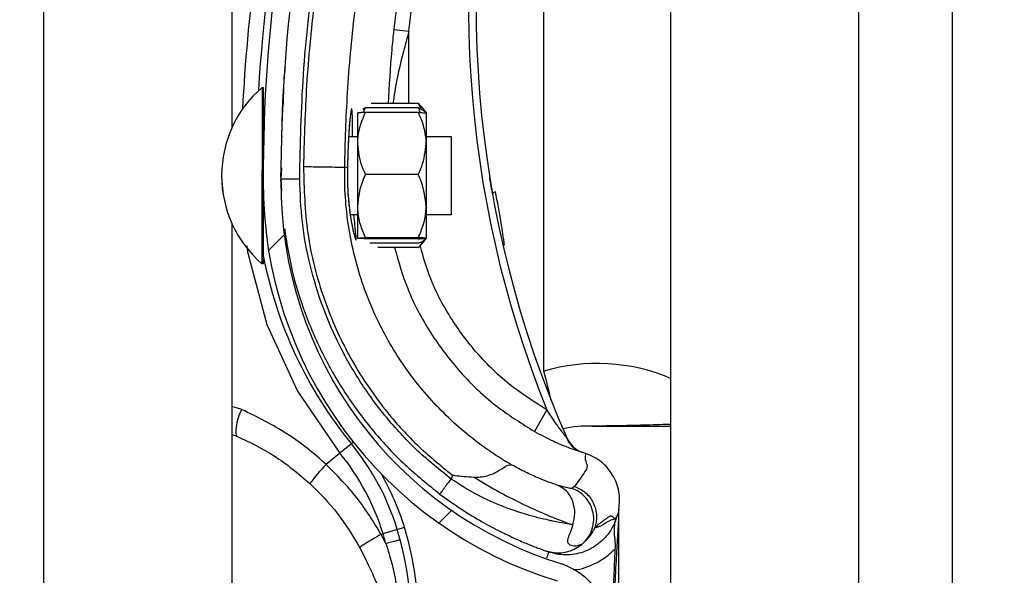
# Model space of a CAD drawing. Header units: inches. Extents: x 170 to 284, y 215 to 248.
# Tile 829 of 1056: x 235.429 to 235.5635, y 224.0191 to 224.095. Entities that reach past the tile are written whole.
import ezdxf

# ---------------------------------------------------------------- set-up
doc = ezdxf.new("R2010")
doc.units = ezdxf.units.IN
doc.header["$LTSCALE"] = 0.25
doc.header["$MEASUREMENT"] = 0
doc.layers.add('ANNOTATIONS', color=1, linetype='Continuous')
doc.layers.add('RH TOP OF HOOD', color=7, linetype='Continuous')
doc.styles.add('ARIAL', font='arial.ttf', dxfattribs={"height": 0.09375})
doc.dimstyles.new('STANDARD$0', dxfattribs={"dimtxt": 0.09375, "dimasz": 0.09375, "dimexe": 0.03125, "dimexo": 0.046875, "dimgap": 0.09, "dimtad": 0, "dimtih": 1, "dimtoh": 1, "dimdec": 4, "dimzin": 0, "dimdsep": 46, "dimtxsty": 'ARIAL', "dimcen": 0.09, "dimadec": 0, "dimazin": 0, "dimtfac": 1, "dimtdec": 4, "dimtofl": 0, "dimtmove": 0, "dimatfit": 1, "dimfxl": 1, "dimtolj": 1, "dimtzin": 0, "dimarcsym": 0})

# ---------------------------------------------------------------- blocks, each defined once
blk = doc.blocks.new('*D112')
at = {"layer": 'ANNOTATIONS', "color": 0, "lineweight": -2, "transparency": 16777216}
for p, q in [((235.475871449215, 224.1544254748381), (236.9163148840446, 224.1544254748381)), ((236.8850648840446, 224.0606754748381), (236.8850648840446, 222.3404997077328)), ((236.8850648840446, 220.1854637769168), (236.8850648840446, 221.9056395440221)), ((236.1545398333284, 220.0917137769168), (236.9163148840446, 220.0917137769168))]:
    blk.add_line(p, q, dxfattribs=at)
at = {"layer": 'ANNOTATIONS', "color": 0, "transparency": 16777216}
for points in [[(236.8694398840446, 224.0606754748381), (236.9006898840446, 224.0606754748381), (236.8850648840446, 224.1544254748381)], [(236.8694398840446, 220.1854637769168), (236.9006898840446, 220.1854637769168), (236.8850648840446, 220.0917137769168)]]:
    blk.add_solid(points, dxfattribs=at)
at = {"layer": 'defpoints', "color": 0, "transparency": 16777216}
for p in [(235.428996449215, 224.1544254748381), (236.1076648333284, 220.0917137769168), (236.8850648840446, 220.0917137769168)]:
    blk.add_point(p, dxfattribs=at)
at = {"layer": 'ANNOTATIONS', "color": 0, "transparency": 16777216, "insert": (236.8850648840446, 222.1230696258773), "char_height": 0.09375, "attachment_point": 5, "style": 'ARIAL'}
blk.add_mtext('\\A1;OPENING\\PHEIGHT', dxfattribs=at)

msp = doc.modelspace()

# ---------------------------------------------------------------- hatches: boundary and pattern name
at = {"layer": 'RH TOP OF HOOD'}
h = msp.add_hatch(dxfattribs=at)
h.set_pattern_fill('ANSI31', color=256, scale=0.34241245, angle=2.8e-322, style=0)
h.set_pattern_definition([(45, (225.4196035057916, 218.4993357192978), (-0.03026527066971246, 0.03026527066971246), [])])
edge = h.paths.add_edge_path(flags=0)
edge.add_arc((235.4928707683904, 223.9824815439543), 0.001712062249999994, 450.0000000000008, 472.2104203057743)
edge.add_line((235.4922235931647, 223.9840665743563), (235.4913110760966, 223.986301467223))
edge.add_arc((235.4928707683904, 223.9824815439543), 0.004126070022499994, 450, 472.2104203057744, ccw=False)
edge.add_arc((235.4928707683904, 223.9735788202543), 0.01302879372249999, 401.47616737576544, 450, ccw=False)
edge.add_arc((235.4886248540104, 223.9704286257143), 0.01830194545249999, 359.99999999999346, 400.0613730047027, ccw=False)
edge.add_arc((235.4951649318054, 223.9704286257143), 0.01176186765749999, 292.1408576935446, 359.99999999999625, ccw=False)
edge.add_arc((235.4928707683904, 223.9736815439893), 0.01566536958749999, 235.2570680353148, 295.4307998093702, ccw=False)
edge.add_arc((235.4981096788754, 223.9817967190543), 0.02532140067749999, 212.8542481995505, 235.980933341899, ccw=False)
edge.add_arc((235.4899602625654, 223.9754278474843), 0.01504902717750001, 172.1557183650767, 209.3146496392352, ccw=False)
edge.add_arc((235.5023898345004, 223.9740924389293), 0.02754708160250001, 453.30850314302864, 532.9325737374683, ccw=False)
edge.add_arc((235.4991369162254, 224.0101827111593), 0.008748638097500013, 280.9586189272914, 427.9414322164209)
edge.add_arc((235.5189966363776, 224.0725360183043), 0.05672062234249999, 179.5706357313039, 253.00989973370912, ccw=False)
edge.add_arc((235.6773283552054, 224.0737344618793), 0.2150521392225, 163.4260275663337, 180.2060536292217, ccw=False)
edge.add_arc((235.4985548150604, 224.1258838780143), 0.02884824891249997, 465.1588434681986, 521.4137567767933, ccw=False)
edge.add_arc((235.4812287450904, 224.1804301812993), 0.0284373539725, 290.1205938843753, 343.7190675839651)
edge.add_arc((235.4940692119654, 224.1762527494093), 0.01494630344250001, 345.2914408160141, 400.5471921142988)
edge.add_arc((235.4906450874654, 224.1744379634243), 0.0187470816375, 397.9578745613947, 431.4396159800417)
edge.add_arc((235.4928707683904, 224.1792659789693), 0.0134739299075, 433.877557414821, 472.273645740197)
edge.add_arc((235.4903026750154, 224.1862854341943), 0.006011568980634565, 474.9825325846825, 495.7175736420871)
edge.add_arc((235.5000956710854, 224.1790262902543), 0.01816498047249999, 500.8992600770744, 539.9999999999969)
edge.add_arc((235.4928707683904, 224.1790262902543), 0.01094007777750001, 539.9999999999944, 630.0000000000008)
edge.add_arc((235.4928707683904, 224.1699523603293), 0.001866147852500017, 270, 285.6422464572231)
edge.add_line((235.4933739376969, 224.1681553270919), (235.4940248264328, 224.1658307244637))
edge.add_arc((235.4928707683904, 224.1699523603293), 0.004280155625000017, 269.9999999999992, 285.6422464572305, ccw=False)
edge.add_arc((235.4928707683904, 224.1790262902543), 0.01335408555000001, 179.9999999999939, 269.9999999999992, ccw=False)
edge.add_arc((235.5000956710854, 224.1790262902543), 0.020578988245, 500.6113583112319, 539.9999999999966, ccw=False)
edge.add_arc((235.4903026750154, 224.1862854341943), 0.008425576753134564, 474.57766718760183, 496.4997109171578, ccw=False)
edge.add_arc((235.4928707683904, 224.1792659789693), 0.01588793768, 433.690302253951, 472.4705806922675, ccw=False)
edge.add_arc((235.4906450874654, 224.1744379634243), 0.02116108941, 398.10453077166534, 431.5771717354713, ccw=False)
edge.add_arc((235.4940692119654, 224.1762527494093), 0.01736031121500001, 345.180248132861, 400.36585332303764, ccw=False)
edge.add_arc((235.4812287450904, 224.1804301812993), 0.030851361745, 289.91815728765, 343.7795375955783, ccw=False)
edge.add_arc((235.4985548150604, 224.1258838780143), 0.02643424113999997, 464.9417095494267, 521.3236131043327)
edge.add_arc((235.6773283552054, 224.0737344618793), 0.21263813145, 523.4376684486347, 540.2096895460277)
edge.add_arc((235.5189966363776, 224.0725360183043), 0.05430661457, 539.5566266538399, 613.1145348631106)
edge.add_arc((235.4991369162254, 224.0101827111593), 0.01116264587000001, 280.0610388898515, 428.5290871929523, ccw=False)
edge.add_arc((235.5023898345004, 223.9740924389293), 0.02513307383, 452.971400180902, 532.9706577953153)
edge.add_arc((235.4899602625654, 223.9754278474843), 0.01263501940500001, 532.0830472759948, 568.9826967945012)
edge.add_arc((235.4981096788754, 223.9817967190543), 0.022907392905, 213.0443063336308, 236.0197152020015)
edge.add_arc((235.4928707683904, 223.9736815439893), 0.01325136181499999, 235.1922404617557, 295.7352497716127)
edge.add_arc((235.4951649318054, 223.9704286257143), 0.009347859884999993, 291.7225241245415, 359.9999999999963)
edge.add_arc((235.4886248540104, 223.9704286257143), 0.01588793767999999, 359.9999999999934, 399.9521788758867)
edge.add_arc((235.4928707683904, 223.9735788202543), 0.01061478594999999, 401.6345013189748, 450.0000000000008)

# ---------------------------------------------------------------- linework, layer by layer
for p, q in [((235.5179170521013, 224.3444764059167), (235.5179170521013, 220.0917137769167)), ((235.5435979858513, 224.3444764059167), (235.5435979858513, 220.0917137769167)), ((235.5564384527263, 220.0917137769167), (235.5564384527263, 224.3444764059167)), ((235.4323139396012, 220.0917137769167), (235.4323139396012, 224.2497177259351)), ((235.4579948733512, 224.2478094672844), (235.4579948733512, 224.080238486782)), ((235.5005924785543, 224.0469641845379), (235.5005924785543, 224.1123848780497)), ((235.4821542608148, 224.0934011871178), (235.4801128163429, 224.0936214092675)), ((235.482151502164, 224.0835494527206), (235.4821542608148, 224.0934011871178)), ((235.462109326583, 224.0857570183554), (235.4621041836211, 224.0632669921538)), ((235.4621077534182, 224.0857570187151), (235.462109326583, 224.0857570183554)), ((235.462109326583, 224.0857570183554), (235.4622805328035, 224.0857569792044)), ((235.4622805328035, 224.0857569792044), (235.462277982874, 224.0746062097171)), ((235.4649657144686, 224.0838203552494), (235.4649658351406, 224.0838225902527)), ((235.4762588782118, 224.0829441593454), (235.4758719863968, 224.0827579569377)), ((235.4834666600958, 224.0829425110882), (235.4762588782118, 224.0829441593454)), ((235.4834667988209, 224.0835491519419), (235.4770317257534, 224.083550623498)), ((235.4834667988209, 224.0835491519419), (235.4837716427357, 224.0831600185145)), ((235.483794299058, 224.0831783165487), (235.4845365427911, 224.0822592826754)), ((235.4751877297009, 224.078092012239), (235.4751886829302, 224.0822604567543)), ((235.4834665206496, 224.0823327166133), (235.4762587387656, 224.0823343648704)), ((235.4845365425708, 224.0822583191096), (235.4845355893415, 224.0780898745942)), ((235.4647567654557, 224.0790536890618), (235.4649279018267, 224.0790536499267)), ((235.4739452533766, 224.0790515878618), (235.4751879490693, 224.0790513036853)), ((235.4845358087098, 224.0790491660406), (235.4879599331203, 224.0790483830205)), ((235.4879599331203, 224.0790483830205), (235.4879576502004, 224.0690652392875)), ((235.4751857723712, 224.0695326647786), (235.4751877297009, 224.078092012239)), ((235.4845355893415, 224.0780898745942), (235.4845336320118, 224.0695305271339)), ((235.4647528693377, 224.0747753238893), (235.4646907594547, 224.0732571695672)), ((235.4646974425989, 224.0734205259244), (235.464701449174, 224.0747777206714)), ((235.4737868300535, 224.0747662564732), (235.4734166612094, 224.0748707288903)), ((235.4737868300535, 224.0747662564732), (235.4737869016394, 224.0747661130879)), ((235.4646907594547, 224.0732571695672), (235.4647921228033, 224.0716138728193)), ((235.4646959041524, 224.072899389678), (235.4646967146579, 224.0731739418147)), ((235.4834645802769, 224.0738475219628), (235.4762567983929, 224.0738491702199)), ((235.4622774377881, 224.0722225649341), (235.4622753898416, 224.0632669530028)), ((235.4751847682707, 224.0651417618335), (235.4751857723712, 224.0695326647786)), ((235.4845336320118, 224.0695305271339), (235.4845326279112, 224.0651396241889)), ((235.4879576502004, 224.0690652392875), (235.4879574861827, 224.0683479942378)), ((235.4751855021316, 224.0683509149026), (235.4741646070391, 224.0683511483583)), ((235.4879574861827, 224.0683479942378), (235.4845333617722, 224.0683487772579)), ((235.4579948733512, 224.0671649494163), (235.4579948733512, 223.874791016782)), ((235.4834625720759, 224.0650657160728), (235.4762547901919, 224.0650673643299)), ((235.4834626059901, 224.0652140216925), (235.476254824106, 224.0652156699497)), ((235.4845326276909, 224.0651386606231), (235.4837899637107, 224.0642199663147)), ((235.4834624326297, 224.0644559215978), (235.4768543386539, 224.0644574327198)), ((235.4834622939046, 224.0638492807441), (235.4779448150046, 224.0638505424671)), ((235.4621041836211, 224.0632669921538), (235.4621038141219, 224.0616511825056)), ((235.4622753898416, 224.0632669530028), (235.4622750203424, 224.0616511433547)), ((235.4621038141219, 224.0616511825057), (235.4621022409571, 224.0616511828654)), ((235.4622750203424, 224.0616511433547), (235.4621038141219, 224.0616511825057)), ((235.4593588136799, 224.0417220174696), (235.4579948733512, 224.042157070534)), ((235.5010251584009, 224.0417015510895), (235.4993421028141, 224.0387218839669)), ((235.4579948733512, 224.0382932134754), (235.4585634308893, 224.0381194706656)), ((235.4743255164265, 224.0370423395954), (235.472752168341, 224.0357540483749)), ((235.4743255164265, 224.0370423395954), (235.4745845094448, 224.0372544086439)), ((235.472752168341, 224.0357540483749), (235.470855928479, 224.0342013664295)), ((235.5056162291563, 224.0359780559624), (235.5060348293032, 224.0358310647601)), ((235.5060348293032, 224.0358310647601), (235.5063668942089, 224.0357072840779)), ((235.4881326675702, 224.0327480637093), (235.4879502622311, 224.0322192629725)), ((235.5048214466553, 224.0312108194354), (235.5044359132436, 224.0309486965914)), ((235.5108807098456, 224.0280897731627), (235.5108807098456, 224.0281117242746)), ((235.5108807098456, 223.9751358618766), (235.5108807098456, 224.0275580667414)), ((235.5105511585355, 224.0269780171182), (235.5104548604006, 224.0266988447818)), ((235.4786414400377, 224.0247382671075), (235.4783757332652, 224.0246572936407)), ((235.4790297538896, 224.0233816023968), (235.4783757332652, 224.0246572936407)), ((235.4805866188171, 224.0253310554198), (235.4786414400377, 224.0247382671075)), ((235.4805866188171, 224.0253310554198), (235.4815692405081, 224.0256305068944)), ((235.4754854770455, 224.0228323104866), (235.4763567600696, 224.0211273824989)), ((235.5008114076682, 224.0224231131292), (235.5009782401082, 224.0223638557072)), ((235.5010567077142, 224.022336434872), (235.5013074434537, 224.0222488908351))]:
    msp.add_line(p, q, dxfattribs=at)
at = {"layer": 'RH TOP OF HOOD', "flags": 128}
msp.add_lwpolyline([(235.4600373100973, 224.0640800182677), (235.4601103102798, 224.0632850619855), (235.4627685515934, 224.0533301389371), (235.4669411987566, 224.0442458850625), (235.4727521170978, 224.0357541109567), (235.472752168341, 224.0357540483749), (235.472752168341, 224.0357540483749)], dxfattribs=at)
at = {"layer": 'RH TOP OF HOOD'}
for centre, radius, start, end in [((235.6772931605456, 224.0723509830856), 0.2160622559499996, 161.092978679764, 176.5593061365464), ((235.6773283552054, 224.0737344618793), 0.2150521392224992, 163.4260275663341, 180.2060536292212), ((235.6773283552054, 224.0737344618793), 0.2126381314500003, 163.4376684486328, 180.2096895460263), ((235.6368884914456, 224.0966451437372), 0.146552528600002, 165.3406183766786, 202.0185750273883), ((235.6368884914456, 224.0966451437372), 0.1455252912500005, 165.3544246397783, 203.870550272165), ((235.6772931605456, 224.0723509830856), 0.2180957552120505, 167.1792232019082, 177.252934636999), ((235.4725244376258, 224.0737017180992), 0.01593228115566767, 130.8294767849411, 229.1443187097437), ((235.4725260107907, 224.0737017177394), 0.01593228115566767, 130.8294767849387, 229.1443187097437), ((235.4628269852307, 224.0796019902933), 0.0005478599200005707, 179.9868977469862, 209.2820731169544), ((235.5189966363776, 224.0725360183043), 0.05672062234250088, 179.5706357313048, 253.009899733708), ((235.5189966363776, 224.0725360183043), 0.05430661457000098, 179.5566266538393, 253.114534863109), ((235.4940877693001, 224.0709666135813), 0.0005320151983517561, 98.82251519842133, 154.8284159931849), ((235.4628242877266, 224.0678058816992), 0.0005478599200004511, 134.5651049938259, 179.98689774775), ((235.5190986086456, 224.0737035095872), 0.05786770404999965, 190.8936622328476, 219.3113539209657), ((235.5078891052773, 224.0223416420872), 0.0256809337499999, 67.01549504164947, 106.506625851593), ((235.4443704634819, 224.0304422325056), 0.05859940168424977, 12.39253661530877, 16.3764692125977), ((235.4646553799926, 224.0386635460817), 0.006116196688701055, 149.995964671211, 185.1035778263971), ((235.5067717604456, 224.0223416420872), 0.01712062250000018, 88.6104970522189, 101.9466001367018), ((235.5071993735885, 224.039970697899), 0.0005136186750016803, 268.6104970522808, 270.0142555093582), ((235.4478325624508, 224.0153493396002), 0.03424124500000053, 16.94846748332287, 39.31135392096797), ((235.5069423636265, 224.0391408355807), 0.003424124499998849, 203.870550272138, 250.622411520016), ((235.4478325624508, 224.0153493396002), 0.03220774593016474, 16.9484674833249, 39.31135392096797), ((235.4872691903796, 224.0180015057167), 0.02306145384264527, 135.3749046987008, 143.8386130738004), ((235.4478325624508, 224.0153493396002), 0.03526848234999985, 16.94846748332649, 29.83866096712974), ((235.4393165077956, 224.0127540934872), 0.04111046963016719, 14.98049646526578, 16.94846748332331), ((235.4393165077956, 224.0127540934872), 0.04314396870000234, 355.771303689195, 16.94846748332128), ((235.4393165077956, 224.0127540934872), 0.04417120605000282, 355.7713036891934, 16.9484674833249), ((235.4991369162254, 224.0101827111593), 0.01116264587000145, 280.0610388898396, 68.52908719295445)]:
    msp.add_arc(centre, radius, start, end, dxfattribs=at)
for points, knots in [([(235.4672588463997, 224.0732629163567), (235.4673576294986, 224.0780183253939), (235.4675557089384, 224.0875538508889), (235.4691652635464, 224.1018627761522), (235.4716220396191, 224.1161723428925), (235.4741193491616, 224.1255761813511), (235.4753710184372, 224.1302894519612)], [0, 0, 0, 0, 0.2468628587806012, 0.4950083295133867, 0.74689458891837, 1, 1, 1, 1]), ([(235.4757838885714, 224.12980113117), (235.4748098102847, 224.1261709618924), (235.472858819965, 224.1189000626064), (235.4706805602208, 224.1078193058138), (235.469069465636, 224.0966367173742), (235.4680587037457, 224.0856680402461), (235.4678640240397, 224.0784202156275), (235.4677705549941, 224.0749404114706)], [0, 0, 0, 0, 0.2027568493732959, 0.4061035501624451, 0.6088604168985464, 0.8122072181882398, 1, 1, 1, 1]), ([(235.4877024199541, 224.1305564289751), (235.4872743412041, 224.1291271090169), (235.4856894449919, 224.1238352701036), (235.4833942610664, 224.1145371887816), (235.4813276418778, 224.1036278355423), (235.4804763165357, 224.09661553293), (235.4801128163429, 224.0936214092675)], [0, 0, 0, 0, 0.1185397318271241, 0.4388752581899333, 0.7604101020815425, 1, 1, 1, 1]), ([(235.4821542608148, 224.0934011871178), (235.4825139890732, 224.0963643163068), (235.4833546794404, 224.103289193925), (235.4853985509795, 224.1140857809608), (235.4876688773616, 224.123287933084), (235.4892416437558, 224.1285392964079), (235.4896652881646, 224.1299538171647)], [0, 0, 0, 0, 0.2395900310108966, 0.5599255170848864, 0.8814604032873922, 0.9999999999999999, 0.9999999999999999, 0.9999999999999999, 0.9999999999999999]), ([(235.4734166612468, 224.0748707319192), (235.4734166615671, 224.0748707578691), (235.473458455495, 224.0782570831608), (235.4737215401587, 224.0853037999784), (235.4746734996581, 224.0959769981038), (235.4762481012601, 224.1068530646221), (235.4783665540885, 224.1176403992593), (235.480264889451, 224.1247154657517), (235.4812140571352, 224.1282529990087)], [0, 0, 0, 0, 1.439079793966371e-06, 0.1877923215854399, 0.3908439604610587, 0.5938956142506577, 0.7969478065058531, 1, 1, 1, 1]), ([(235.4801128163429, 224.0936214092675), (235.480015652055, 224.0927036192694), (235.4796607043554, 224.0893508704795), (235.4794749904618, 224.085990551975), (235.4793401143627, 224.0835500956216)], [0, 0, 0, 0, 0.2737425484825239, 0.9999999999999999, 0.9999999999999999, 0.9999999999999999, 0.9999999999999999]), ([(235.4821542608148, 224.0934011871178), (235.4819071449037, 224.0924922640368), (235.4811694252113, 224.0897788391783), (235.4804111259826, 224.0864847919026), (235.4800716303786, 224.084104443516), (235.4799925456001, 224.0835499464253)], [0, 0, 0, 0, 0.2786878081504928, 0.8319718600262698, 1, 1, 1, 1]), ([(235.4650542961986, 224.0835335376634), (235.4650597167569, 224.0848507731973), (235.4650666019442, 224.0865239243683), (235.4652720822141, 224.0881821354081), (235.4653157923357, 224.0885348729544)], [0, 0, 0, 0, 0.7872782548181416, 1, 1, 1, 1]), ([(235.4649657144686, 224.0838203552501), (235.4649604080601, 224.0837232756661), (235.4649550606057, 224.0836254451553), (235.4649171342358, 224.08287416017), (235.4648605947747, 224.0817732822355), (235.464799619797, 224.0799596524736), (235.4647691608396, 224.0790536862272)], [0, 0, 0, 0, 0.330770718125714, 0.3333292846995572, 0.6669765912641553, 1, 1, 1, 1]), ([(235.4744506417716, 224.0790514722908), (235.4744535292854, 224.079371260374), (235.4744643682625, 224.0805716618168), (235.4744594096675, 224.0819630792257), (235.474412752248, 224.0828225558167), (235.4743241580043, 224.0829100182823), (235.4741976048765, 224.0822593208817), (235.4740291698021, 224.0805370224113), (235.473866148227, 224.0779809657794), (235.4738138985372, 224.0758633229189), (235.4737868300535, 224.0747662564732)], [0, 0, 0, 0, 0.05114929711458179, 0.1920011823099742, 0.3334894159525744, 0.422421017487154, 0.5646212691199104, 0.7065362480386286, 0.8479681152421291, 1, 1, 1, 1]), ([(235.4760039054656, 224.0823229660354), (235.4760265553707, 224.0824144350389), (235.4760796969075, 224.0826290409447), (235.476193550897, 224.0828292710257), (235.4762588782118, 224.0829441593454)], [0, 0, 0, 0, 0.4262184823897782, 1, 1, 1, 1]), ([(235.4837213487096, 224.0823212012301), (235.4836987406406, 224.0824126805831), (235.4836456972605, 224.0826273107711), (235.4835319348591, 224.0828275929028), (235.4834666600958, 224.0829425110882)], [0, 0, 0, 0, 0.4262184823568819, 1, 1, 1, 1]), ([(235.4834666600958, 224.0829425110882), (235.4837186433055, 224.0828324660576), (235.4842285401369, 224.082609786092), (235.4845130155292, 224.0823386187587), (235.4845321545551, 224.0821834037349), (235.4845365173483, 224.0821480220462)], [0, 0, 0, 0, 0.4299704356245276, 0.8700602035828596, 1, 1, 1, 1]), ([(235.4838534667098, 224.0827561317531), (235.4837985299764, 224.082937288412), (235.483715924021, 224.0832096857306), (235.4835293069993, 224.0834639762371), (235.4834667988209, 224.0835491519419)], [0, 0, 0, 0, 0.6650456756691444, 1, 1, 1, 1]), ([(235.474108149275, 224.0812632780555), (235.4741034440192, 224.0812196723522), (235.474068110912, 224.0808922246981), (235.473995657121, 224.0799519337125), (235.4739036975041, 224.0784567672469), (235.4738306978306, 224.0766804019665), (235.4737956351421, 224.0754105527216), (235.4737876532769, 224.0747608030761), (235.4737876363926, 224.0747594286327)], [0, 0, 0, 0, 0.03583539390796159, 0.2690981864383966, 0.5116419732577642, 0.7561140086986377, 0.9994840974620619, 1, 1, 1, 1]), ([(235.4742490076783, 224.0823931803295), (235.4742491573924, 224.0823937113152), (235.474256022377, 224.0824180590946), (235.4742244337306, 224.0822811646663), (235.4741798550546, 224.0819659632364), (235.4741325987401, 224.0815028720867), (235.474108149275, 224.0812632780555)], [0, 0, 0, 0, 0.005301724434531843, 0.2431048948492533, 0.6083977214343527, 1, 1, 1, 1]), ([(235.4751877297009, 224.078092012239), (235.4751911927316, 224.0782598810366), (235.4752182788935, 224.0795728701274), (235.4756499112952, 224.0810125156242), (235.4761994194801, 224.0822055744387), (235.4762587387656, 224.0823343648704)], [0, 0, 0, 0, 0.1156468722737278, 0.904534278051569, 1, 1, 1, 1]), ([(235.4762587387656, 224.0823343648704), (235.476006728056, 224.0823241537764), (235.4754967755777, 224.0823034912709), (235.4752122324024, 224.0822782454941), (235.4751930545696, 224.082263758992), (235.4751886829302, 224.0822604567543)], [0, 0, 0, 0, 0.4299704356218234, 0.8700602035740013, 0.9999999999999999, 0.9999999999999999, 0.9999999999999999, 0.9999999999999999]), ([(235.4845355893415, 224.0780898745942), (235.4845322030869, 224.0782577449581), (235.4845057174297, 224.0795707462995), (235.484074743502, 224.081010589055), (235.4835257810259, 224.0822038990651), (235.4834665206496, 224.0823327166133)], [0, 0, 0, 0, 0.1156468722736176, 0.9045342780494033, 0.9999999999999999, 0.9999999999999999, 0.9999999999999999, 0.9999999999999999]), ([(235.4834665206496, 224.0823327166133), (235.4837185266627, 224.082322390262), (235.4842284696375, 224.0823014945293), (235.4845130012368, 224.082276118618), (235.4845321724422, 224.0822616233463), (235.4845365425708, 224.0822583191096)], [0, 0, 0, 0, 0.4299704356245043, 0.8700602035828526, 0.9999999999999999, 0.9999999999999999, 0.9999999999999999, 0.9999999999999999]), ([(235.4762567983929, 224.0738491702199), (235.4760939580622, 224.0742075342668), (235.4754778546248, 224.0755633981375), (235.4753107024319, 224.0770202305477), (235.4751877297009, 224.078092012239)], [0, 0, 0, 0, 0.2643068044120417, 1, 1, 1, 1]), ([(235.4834645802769, 224.0738475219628), (235.4836275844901, 224.0742058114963), (235.484244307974, 224.0755613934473), (235.4844121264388, 224.0770181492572), (235.4845355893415, 224.0780898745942)], [0, 0, 0, 0, 0.2643068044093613, 1, 1, 1, 1]), ([(235.4677701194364, 224.0749404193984), (235.4678528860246, 224.0719031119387), (235.4680211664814, 224.0657276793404), (235.4703106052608, 224.0569407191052), (235.4739249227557, 224.0487741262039), (235.4783397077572, 224.0421940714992), (235.4831487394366, 224.0368093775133), (235.486462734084, 224.0341088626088), (235.4881326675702, 224.0327480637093)], [0, 0, 0, 0, 0.1870908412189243, 0.3803918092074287, 0.5558755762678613, 0.7364481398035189, 0.8671952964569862, 1, 1, 1, 1]), ([(235.4677701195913, 224.0749404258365), (235.4684942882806, 224.0749290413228), (235.4699426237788, 224.074906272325), (235.4717837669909, 224.0748783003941), (235.4730987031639, 224.0748622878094), (235.4733106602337, 224.0748679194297), (235.4734166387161, 224.0748707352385)], [0, 0, 0, 0, 0.2500007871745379, 0.5000009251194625, 0.7500005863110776, 1, 1, 1, 1]), ([(235.4961599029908, 224.0341801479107), (235.495718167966, 224.0344428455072), (235.4930706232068, 224.0360173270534), (235.488545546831, 224.0394487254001), (235.4832144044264, 224.0450500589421), (235.4789261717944, 224.0514898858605), (235.4756768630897, 224.0587159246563), (235.4737172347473, 224.0665907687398), (235.4733464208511, 224.0721187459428), (235.4734166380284, 224.0748707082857), (235.4734166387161, 224.0748707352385)], [0, 0, 0, 0, 0.03155846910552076, 0.1891461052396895, 0.34673388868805, 0.5043277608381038, 0.6619226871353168, 0.8309600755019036, 0.9999983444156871, 1, 1, 1, 1]), ([(235.4737882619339, 224.0747572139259), (235.4737869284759, 224.0747147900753), (235.4737660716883, 224.0740512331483), (235.4737713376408, 224.0727196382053), (235.4738652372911, 224.0708961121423), (235.4739845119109, 224.0695916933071), (235.474071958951, 224.0689968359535), (235.4740887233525, 224.0688827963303)], [0, 0, 0, 0, 0.02096907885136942, 0.3279800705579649, 0.6261032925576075, 0.928320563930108, 1, 1, 1, 1]), ([(235.4737869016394, 224.0747661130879), (235.4737791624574, 224.0743110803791), (235.4737547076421, 224.0728732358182), (235.4738774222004, 224.0704630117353), (235.474193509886, 224.0679215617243), (235.4745765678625, 224.0659943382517), (235.4748587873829, 224.0650104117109), (235.4750039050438, 224.0647745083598), (235.4749921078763, 224.0653326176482), (235.4748342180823, 224.0665842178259), (235.4747148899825, 224.0678710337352), (235.4746703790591, 224.0683510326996)], [0, 0, 0, 0, 0.05799721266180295, 0.1832636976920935, 0.306412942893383, 0.4347166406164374, 0.5675677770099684, 0.6609498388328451, 0.792266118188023, 0.9225125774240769, 1, 1, 1, 1]), ([(235.4646907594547, 224.0732571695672), (235.4647250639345, 224.0732572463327), (235.464777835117, 224.0732573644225), (235.4650980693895, 224.0732580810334), (235.465429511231, 224.0732588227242), (235.4658409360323, 224.0732597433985), (235.4664388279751, 224.0732610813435), (235.4669357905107, 224.0732621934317), (235.4672588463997, 224.0732629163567)], [0, 0, 0, 0, 0.2394568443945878, 0.3683606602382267, 0.5000000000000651, 0.631639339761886, 0.7605431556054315, 1, 1, 1, 1]), ([(235.4879502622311, 224.0322192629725), (235.4864056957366, 224.0334607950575), (235.4833140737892, 224.0359458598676), (235.479256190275, 224.0403185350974), (235.4756823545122, 224.0450945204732), (235.4726939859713, 224.0502686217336), (235.4703033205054, 224.0557439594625), (235.4685805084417, 224.061459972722), (235.4674751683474, 224.0673225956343), (235.4673308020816, 224.0712869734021), (235.4672588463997, 224.0732629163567)], [0, 0, 0, 0, 0.1247413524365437, 0.2496837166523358, 0.3746881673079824, 0.4999855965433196, 0.6253465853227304, 0.7503062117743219, 0.8755465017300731, 1, 1, 1, 1]), ([(235.4751857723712, 224.0695326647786), (235.4753138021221, 224.0706438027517), (235.4754845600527, 224.0721257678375), (235.4761022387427, 224.0735042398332), (235.4762567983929, 224.0738491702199)], [0, 0, 0, 0, 0.7497733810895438, 0.9999999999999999, 0.9999999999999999, 0.9999999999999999, 0.9999999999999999]), ([(235.4845336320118, 224.0695305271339), (235.4844061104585, 224.0706417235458), (235.4842360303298, 224.0721237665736), (235.4836189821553, 224.0735025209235), (235.4834645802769, 224.0738475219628)], [0, 0, 0, 0, 0.7497733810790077, 1, 1, 1, 1]), ([(235.4936062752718, 224.0711928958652), (235.4935204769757, 224.0716851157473), (235.493358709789, 224.072613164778), (235.4932206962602, 224.0734680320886), (235.493212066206, 224.0735217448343), (235.4932087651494, 224.0735422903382)], [0, 0, 0, 0, 0.4108597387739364, 0.7746496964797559, 1, 1, 1, 1]), ([(235.4952423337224, 224.0641767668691), (235.4950950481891, 224.0652160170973), (235.4947454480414, 224.06768280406), (235.4942771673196, 224.070095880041), (235.4940061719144, 224.0714923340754)], [0, 0, 0, 0, 0.4212971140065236, 1, 1, 1, 1]), ([(235.476254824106, 224.0652156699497), (235.4760029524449, 224.065813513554), (235.4754932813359, 224.0670232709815), (235.4752090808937, 224.0684967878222), (235.4751900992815, 224.0693403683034), (235.4751857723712, 224.0695326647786)], [0, 0, 0, 0, 0.4299704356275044, 0.870060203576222, 0.9999999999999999, 0.9999999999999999, 0.9999999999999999, 0.9999999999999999]), ([(235.4834626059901, 224.0652140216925), (235.4837147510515, 224.0658117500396), (235.4842249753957, 224.06702127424), (235.4845098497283, 224.068494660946), (235.4845292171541, 224.0693382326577), (235.4845336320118, 224.0695305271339)], [0, 0, 0, 0, 0.4299704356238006, 0.8700602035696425, 1, 1, 1, 1]), ([(235.4740887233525, 224.0688827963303), (235.4741412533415, 224.0684948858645), (235.4742641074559, 224.0675876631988), (235.4744843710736, 224.0664855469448), (235.4746659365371, 224.0657132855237), (235.4747813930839, 224.0653439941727), (235.4747841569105, 224.0653369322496), (235.4747849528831, 224.0653348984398)], [0, 0, 0, 0, 0.1981000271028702, 0.4633049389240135, 0.7305309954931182, 0.922393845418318, 1, 1, 1, 1]), ([(235.4651774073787, 224.0664663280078), (235.465470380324, 224.0645966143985), (235.4660867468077, 224.0606630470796), (235.4679039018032, 224.0548531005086), (235.4703973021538, 224.0490975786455), (235.4735435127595, 224.0436665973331), (235.4772934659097, 224.0386521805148), (235.4815537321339, 224.0340705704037), (235.4847918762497, 224.0314658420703), (235.4864081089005, 224.0301657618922)], [0, 0, 0, 0, 0.1313887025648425, 0.2764200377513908, 0.4215581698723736, 0.5666389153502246, 0.7114924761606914, 0.8559992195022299, 1, 1, 1, 1]), ([(235.4656215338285, 224.06350827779), (235.4656237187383, 224.0634975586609), (235.4656323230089, 224.0634553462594), (235.4654813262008, 224.0641975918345), (235.4652916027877, 224.0654913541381), (235.4652074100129, 224.0660654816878)], [0, 0, 0, 0, 0.1591842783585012, 0.6268746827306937, 1, 1, 1, 1]), ([(235.4656213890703, 224.0635081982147), (235.4656235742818, 224.0634974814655), (235.4656321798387, 224.0634552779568), (235.4654812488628, 224.0641969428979), (235.4652916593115, 224.0654897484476), (235.4652075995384, 224.066062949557)], [0, 0, 0, 0, 0.1592756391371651, 0.6272415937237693, 1, 1, 1, 1]), ([(235.465621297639, 224.0635081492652), (235.4656234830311, 224.0634974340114), (235.4656320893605, 224.0634552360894), (235.4654812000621, 224.0641965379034), (235.46529169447, 224.0654887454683), (235.4652077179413, 224.0660613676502)], [0, 0, 0, 0, 0.1593327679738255, 0.6274710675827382, 1, 1, 1, 1]), ([(235.4656212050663, 224.0635081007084), (235.4656233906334, 224.0634973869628), (235.4656319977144, 224.0634551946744), (235.4654811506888, 224.0641961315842), (235.4652917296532, 224.0654877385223), (235.4652078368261, 224.0660597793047)], [0, 0, 0, 0, 0.1593901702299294, 0.627701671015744, 1, 1, 1, 1]), ([(235.4751847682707, 224.0651417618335), (235.4753125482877, 224.0651608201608), (235.475482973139, 224.0651862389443), (235.4761003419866, 224.0652097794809), (235.476254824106, 224.0652156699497)], [0, 0, 0, 0, 0.7497733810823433, 1, 1, 1, 1]), ([(235.4762547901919, 224.0650673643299), (235.4760027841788, 224.0650776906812), (235.475492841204, 224.0650985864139), (235.4752083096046, 224.0651239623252), (235.4751891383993, 224.0651384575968), (235.4751847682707, 224.0651417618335)], [0, 0, 0, 0, 0.4299704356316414, 0.870060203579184, 0.9999999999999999, 0.9999999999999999, 0.9999999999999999, 0.9999999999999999]), ([(235.4834624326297, 224.0644559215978), (235.4837144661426, 224.0645658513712), (235.4842244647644, 224.0647882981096), (235.4845090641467, 224.0650593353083), (235.4845282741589, 224.0652145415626), (235.4845326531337, 224.0652499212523)], [0, 0, 0, 0, 0.4299704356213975, 0.8700602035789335, 1, 1, 1, 1]), ([(235.4834625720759, 224.0650657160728), (235.4837145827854, 224.0650759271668), (235.4842245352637, 224.0650965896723), (235.4845090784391, 224.065121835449), (235.4845282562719, 224.0651363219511), (235.4845326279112, 224.0651396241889)], [0, 0, 0, 0, 0.4299704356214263, 0.8700602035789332, 1, 1, 1, 1]), ([(235.4845326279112, 224.0651396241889), (235.4844048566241, 224.065158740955), (235.484234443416, 224.0651842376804), (235.4836170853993, 224.0652080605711), (235.4834626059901, 224.0652140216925)], [0, 0, 0, 0, 0.7497733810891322, 0.9999999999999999, 0.9999999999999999, 0.9999999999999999, 0.9999999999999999]), ([(235.4802228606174, 224.0638500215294), (235.4807577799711, 224.0619627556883), (235.481909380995, 224.0578997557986), (235.4849934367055, 224.0521526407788), (235.4891407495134, 224.0466436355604), (235.4939725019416, 224.0420704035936), (235.497662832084, 224.0397690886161), (235.4993421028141, 224.0387218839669)], [0, 0, 0, 0, 0.1810254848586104, 0.3897206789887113, 0.598415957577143, 0.8172607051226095, 1, 1, 1, 1]), ([(235.4834622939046, 224.0638492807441), (235.4837449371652, 224.0641380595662), (235.4840557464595, 224.0644556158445), (235.4841781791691, 224.0647929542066), (235.4841892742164, 224.0648235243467)], [0, 0, 0, 0, 0.9093784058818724, 1, 1, 1, 1]), ([(235.5010251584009, 224.0417015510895), (235.4994889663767, 224.042659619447), (235.4961131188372, 224.0447650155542), (235.4916914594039, 224.0489481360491), (235.4879028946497, 224.0539898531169), (235.4851752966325, 224.0590316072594), (235.4841780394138, 224.0625187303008), (235.4837495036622, 224.0640171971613)], [0, 0, 0, 0, 0.1871957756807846, 0.4113707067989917, 0.6251451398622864, 0.8389194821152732, 1, 1, 1, 1]), ([(235.470855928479, 224.0342013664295), (235.4708559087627, 224.0342013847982), (235.4691947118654, 224.0357490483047), (235.465569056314, 224.0386696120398), (235.4614515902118, 224.040693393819), (235.4593588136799, 224.0417220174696)], [0, 0, 0, 0, 5.836249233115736e-06, 0.4917349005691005, 1, 1, 1, 1]), ([(235.5037223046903, 224.03787088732), (235.5037185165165, 224.0378754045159), (235.5036508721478, 224.0379560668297), (235.5034090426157, 224.0382611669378), (235.5028892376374, 224.0389506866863), (235.502047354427, 224.0401280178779), (235.501406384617, 224.0411147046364), (235.5010251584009, 224.0417015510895)], [0, 0, 0, 0, 0.005253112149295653, 0.09380336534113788, 0.2660256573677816, 0.5634579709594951, 1, 1, 1, 1]), ([(235.5179170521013, 224.0396880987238), (235.5175664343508, 224.0396762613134), (235.5160064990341, 224.039623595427), (235.5137494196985, 224.0395565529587), (235.5113617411, 224.0395019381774), (235.5098071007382, 224.0394771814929), (235.508809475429, 224.0394662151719), (235.5081758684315, 224.0394613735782), (235.5077759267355, 224.039459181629), (235.5075241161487, 224.0394581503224), (235.5073506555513, 224.0394575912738), (235.5072420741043, 224.0394573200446), (235.5071927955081, 224.0394572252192), (235.5071886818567, 224.0394572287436), (235.5071869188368, 224.039457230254)], [0, 0, 0, 0, 0.09048385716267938, 0.4025722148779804, 0.6140598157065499, 0.7523489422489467, 0.8411803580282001, 0.897872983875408, 0.9340902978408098, 0.9574251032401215, 0.9727591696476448, 0.9884414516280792, 0.995046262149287, 1, 1, 1, 1]), ([(235.5071995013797, 224.03945707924), (235.5072010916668, 224.0394570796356), (235.5072048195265, 224.0394570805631), (235.50725523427, 224.0394570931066), (235.5073657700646, 224.0394571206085), (235.5075419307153, 224.0394571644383), (235.5077987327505, 224.0394572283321), (235.5082066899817, 224.0394573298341), (235.5088529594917, 224.0394574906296), (235.5098695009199, 224.0394577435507), (235.511449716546, 224.0394581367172), (235.5138623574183, 224.0394587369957), (235.5160935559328, 224.0394592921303), (235.5176071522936, 224.0394596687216), (235.5179170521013, 224.0394597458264)], [0, 0, 0, 0, 0.004737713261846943, 0.01110587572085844, 0.02657793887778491, 0.04194739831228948, 0.06549174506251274, 0.1021665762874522, 0.1596760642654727, 0.2498373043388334, 0.3901314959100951, 0.6042895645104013, 0.9189806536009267, 1, 1, 1, 1]), ([(235.4585634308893, 224.0381194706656), (235.4603467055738, 224.0372772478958), (235.4639754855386, 224.035563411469), (235.4670743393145, 224.0329422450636), (235.468650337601, 224.0316091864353)], [0, 0, 0, 0, 0.491425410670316, 1, 1, 1, 1]), ([(235.4993421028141, 224.0387218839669), (235.5002181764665, 224.0382537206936), (235.5017588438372, 224.0374304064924), (235.5037419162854, 224.0366060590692), (235.5049897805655, 224.036160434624), (235.5054620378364, 224.0360195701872), (235.5055964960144, 224.0359851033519), (235.5055965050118, 224.0359851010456)], [0, 0, 0, 0, 0.3699466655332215, 0.6505899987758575, 0.8492685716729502, 0.9999899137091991, 1, 1, 1, 1]), ([(235.503722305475, 224.0378708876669), (235.5038770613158, 224.0375548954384), (235.5041465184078, 224.0370046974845), (235.5048109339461, 224.0363583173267), (235.5053181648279, 224.0361174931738), (235.5055965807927, 224.0359853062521)], [0, 0, 0, 0, 0.3783552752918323, 0.6587829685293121, 1, 1, 1, 1]), ([(235.5038111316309, 224.037755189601), (235.5038085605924, 224.0377585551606), (235.503802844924, 224.0377660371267), (235.5037744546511, 224.0378033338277), (235.5037588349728, 224.0378238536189)], [0, 0, 0, 0, 0.4498228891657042, 1, 1, 1, 1]), ([(235.5063701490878, 224.0357153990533), (235.5062962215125, 224.0354609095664), (235.5061483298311, 224.0349518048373), (235.5066796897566, 224.0339288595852), (235.505948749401, 224.0327811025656), (235.5053045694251, 224.0318837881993), (235.5048214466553, 224.0312108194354)], [0, 0, 0, 0, 0.1666800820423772, 0.3334425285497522, 0.5000945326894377, 1, 1, 1, 1]), ([(235.5108807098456, 224.0281117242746), (235.5109409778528, 224.0289179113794), (235.5110614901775, 224.0305299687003), (235.5101197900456, 224.0327999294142), (235.5085795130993, 224.0347152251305), (235.5071067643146, 224.0353819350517), (235.506370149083, 224.0357153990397)], [0, 0, 0, 0, 0.2500474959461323, 0.4999967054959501, 0.7499165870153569, 0.9999999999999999, 0.9999999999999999, 0.9999999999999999, 0.9999999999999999]), ([(235.4783757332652, 224.0246572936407), (235.4773296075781, 224.0263767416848), (235.4752098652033, 224.0298608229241), (235.4723197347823, 224.0327420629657), (235.470855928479, 224.0342013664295)], [0, 0, 0, 0, 0.4935154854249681, 1, 1, 1, 1]), ([(235.4910162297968, 224.0324977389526), (235.4913255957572, 224.0324892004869), (235.4919606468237, 224.0324716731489), (235.4929043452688, 224.0326579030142), (235.4938165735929, 224.0329887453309), (235.4948095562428, 224.0335688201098), (235.495666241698, 224.0341869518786), (235.4959978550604, 224.0341830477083), (235.4961604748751, 224.034181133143)], [0, 0, 0, 0, 0.1136768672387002, 0.2333502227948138, 0.3620694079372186, 0.5019163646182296, 0.7557448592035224, 1, 1, 1, 1]), ([(235.5025519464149, 224.0313561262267), (235.501717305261, 224.0316439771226), (235.500450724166, 224.0320807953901), (235.4981314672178, 224.0331215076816), (235.4968195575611, 224.0338268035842), (235.4961604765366, 224.0341811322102)], [0, 0, 0, 0, 0.4901989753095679, 0.743884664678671, 1, 1, 1, 1]), ([(235.4881326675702, 224.0327480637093), (235.4881441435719, 224.0327467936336), (235.4882585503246, 224.0327341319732), (235.4892205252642, 224.032629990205), (235.490169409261, 224.0325516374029), (235.4910154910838, 224.0324817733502)], [0, 0, 0, 0, 0.01193493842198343, 0.1189819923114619, 0.9999999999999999, 0.9999999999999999, 0.9999999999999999, 0.9999999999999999]), ([(235.468650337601, 224.0316091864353), (235.4699508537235, 224.0303023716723), (235.4725864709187, 224.027653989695), (235.4745107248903, 224.0244535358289), (235.4754854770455, 224.0228323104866)], [0, 0, 0, 0, 0.4934389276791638, 1, 1, 1, 1]), ([(235.4864081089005, 224.0301657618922), (235.4864287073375, 224.0301931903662), (235.4864603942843, 224.0302353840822), (235.4866526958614, 224.0304914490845), (235.4868517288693, 224.030756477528), (235.4870987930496, 224.0310854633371), (235.4874578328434, 224.0315635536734), (235.4877562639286, 224.0319609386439), (235.4879502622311, 224.0322192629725)], [0, 0, 0, 0, 0.2394567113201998, 0.3683605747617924, 0.5000000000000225, 0.6316394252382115, 0.7605432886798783, 1, 1, 1, 1]), ([(235.5045674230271, 224.0259565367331), (235.5042286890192, 224.0260136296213), (235.5034195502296, 224.0261500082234), (235.5022678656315, 224.0263781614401), (235.5013526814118, 224.0265719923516), (235.5000942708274, 224.0268500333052), (235.4979616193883, 224.0274090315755), (235.4946324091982, 224.0285653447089), (235.4912216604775, 224.0301175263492), (235.489025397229, 224.0315285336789), (235.4879502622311, 224.0322192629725)], [0, 0, 0, 0, 0.08980644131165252, 0.2145219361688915, 0.2531624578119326, 0.2759662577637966, 0.4628905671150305, 0.637395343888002, 0.8224944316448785, 1, 1, 1, 1]), ([(235.4910167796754, 224.0324975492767), (235.4922352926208, 224.0317755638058), (235.4947380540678, 224.0302926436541), (235.4984191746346, 224.0284593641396), (235.5019179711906, 224.0269013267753), (235.5036695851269, 224.026278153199), (235.5045686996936, 224.0259582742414)], [0, 0, 0, 0, 0.2305257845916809, 0.4734878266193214, 0.7297379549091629, 1, 1, 1, 1]), ([(235.5045681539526, 224.0259550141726), (235.5046954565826, 224.0264850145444), (235.5049599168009, 224.0275860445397), (235.5046425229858, 224.0292485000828), (235.503823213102, 224.0306365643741), (235.502965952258, 224.0311219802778), (235.5025530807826, 224.0313557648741)], [0, 0, 0, 0, 0.2405618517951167, 0.4997464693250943, 0.7590693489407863, 1, 1, 1, 1]), ([(235.5044359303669, 224.0309486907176), (235.5043104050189, 224.0309414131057), (235.5040595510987, 224.0309268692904), (235.5030597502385, 224.0312113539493), (235.5025602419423, 224.0313534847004)], [0, 0, 0, 0, 0.5003922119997, 1, 1, 1, 1]), ([(235.4864081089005, 224.0301657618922), (235.4873896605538, 224.0294584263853), (235.4893284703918, 224.0280612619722), (235.4921724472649, 224.0263574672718), (235.4943151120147, 224.0252053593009), (235.4953342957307, 224.0247307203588), (235.4956372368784, 224.0245896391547)], [0, 0, 0, 0, 0.3013203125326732, 0.5951829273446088, 0.8796725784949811, 1, 1, 1, 1]), ([(235.5058986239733, 224.0233782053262), (235.5061410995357, 224.0236187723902), (235.5066525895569, 224.0241262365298), (235.5071863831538, 224.0251363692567), (235.5074725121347, 224.0263238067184), (235.5074109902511, 224.0275957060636), (235.5069942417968, 224.0287991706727), (235.5062862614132, 224.0297950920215), (235.5054144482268, 224.0305344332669), (235.5047506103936, 224.0308154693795), (235.5044359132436, 224.0309486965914)], [0, 0, 0, 0, 0.1098512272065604, 0.2317256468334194, 0.3631776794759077, 0.4999999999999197, 0.6368223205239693, 0.768274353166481, 0.8901487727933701, 1, 1, 1, 1]), ([(235.5048214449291, 224.0312108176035), (235.5053308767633, 224.0309719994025), (235.5061145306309, 224.0306046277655), (235.5069126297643, 224.029742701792), (235.5073992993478, 224.0289678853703), (235.5077101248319, 224.0281073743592), (235.507897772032, 224.0269479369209), (235.5077045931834, 224.0261045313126), (235.5075790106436, 224.0255562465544)], [0, 0, 0, 0, 0.239451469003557, 0.368345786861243, 0.4999761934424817, 0.631610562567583, 0.7605158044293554, 1, 1, 1, 1]), ([(235.5100364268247, 224.0125370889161), (235.5101730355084, 224.0148982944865), (235.510379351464, 224.018464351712), (235.5106239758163, 224.0226816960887), (235.5107572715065, 224.0248918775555), (235.5108247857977, 224.02609234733), (235.5108516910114, 224.0267500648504), (235.5108646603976, 224.0271131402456), (235.5108712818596, 224.0273136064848), (235.5108748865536, 224.0274246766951), (235.5108770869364, 224.0274908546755), (235.5108784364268, 224.0275292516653), (235.5108793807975, 224.0275527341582), (235.5108799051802, 224.0275637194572), (235.5108802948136, 224.027568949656), (235.5108805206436, 224.0275695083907), (235.5108806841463, 224.0275662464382), (235.5108806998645, 224.0275612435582), (235.5108807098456, 224.0275580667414)], [0, 0, 0, 0, 0.4681368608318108, 0.7070129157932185, 0.8371325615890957, 0.9079072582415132, 0.9470740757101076, 0.9687898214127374, 0.9808770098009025, 0.9876679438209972, 0.9915546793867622, 0.9947708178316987, 0.9959953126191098, 0.9972287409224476, 0.9978484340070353, 0.9984730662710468, 0.9990304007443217, 1, 1, 1, 1]), ([(235.5108807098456, 224.0280897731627), (235.510866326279, 224.0280254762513), (235.5107975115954, 224.0277178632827), (235.5106810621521, 224.0273073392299), (235.5105633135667, 224.0269880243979), (235.5105633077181, 224.0269880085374)], [0, 0, 0, 0, 0.2090106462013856, 0.9999607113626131, 1, 1, 1, 1]), ([(235.5108807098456, 224.0275580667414), (235.5108807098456, 224.0275633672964), (235.5108807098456, 224.0275951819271), (235.5108807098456, 224.0277003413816), (235.5108807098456, 224.0278445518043), (235.5108807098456, 224.0280140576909), (235.5108807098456, 224.0280594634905), (235.5108807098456, 224.0280897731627)], [0, 0, 0, 0, 0.01571398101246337, 0.09431738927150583, 0.3218612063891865, 0.5473229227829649, 0.9999999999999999, 0.9999999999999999, 0.9999999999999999, 0.9999999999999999]), ([(235.5104548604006, 224.0266988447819), (235.5104548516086, 224.0266988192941), (235.5101731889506, 224.0258822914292), (235.5093343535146, 224.0243907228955), (235.50788269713, 224.0231533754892), (235.5062911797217, 224.0222901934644), (235.5045182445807, 224.0217658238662), (235.502600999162, 224.0218657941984), (235.5015639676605, 224.0221601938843), (235.5013074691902, 224.0222488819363), (235.501307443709, 224.0222488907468)], [0, 0, 0, 0, 7.189415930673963e-06, 0.2303203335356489, 0.4448965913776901, 0.4983905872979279, 0.7130087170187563, 0.9276298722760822, 0.9999928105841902, 1, 1, 1, 1]), ([(235.5045668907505, 224.0259533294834), (235.5044487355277, 224.0255830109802), (235.5042840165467, 224.025066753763), (235.504032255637, 224.0244693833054), (235.503867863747, 224.0240364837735), (235.5038054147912, 224.0235919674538), (235.5040937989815, 224.0232304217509), (235.5049732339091, 224.0229902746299), (235.5055287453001, 224.0232231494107), (235.505898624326, 224.0233782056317)], [0, 0, 0, 0, 0.1001269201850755, 0.1395859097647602, 0.1897135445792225, 0.2582342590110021, 0.3697357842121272, 0.5803479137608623, 1, 1, 1, 1]), ([(235.5075781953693, 224.0255538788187), (235.5076825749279, 224.0256531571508), (235.5079039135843, 224.0258636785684), (235.5082369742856, 224.0261456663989), (235.5085073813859, 224.026358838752), (235.5087101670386, 224.0265105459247), (235.5088391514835, 224.0266046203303), (235.5089708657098, 224.0266982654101), (235.5091053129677, 224.0267914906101), (235.5092492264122, 224.0268888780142), (235.5093973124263, 224.0269864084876), (235.5095308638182, 224.0270733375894), (235.5096298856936, 224.0271344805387), (235.5097005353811, 224.027177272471), (235.5097620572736, 224.0271971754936), (235.5098271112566, 224.0271982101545), (235.5098964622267, 224.027176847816), (235.5099700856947, 224.0271301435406), (235.510044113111, 224.0270556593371), (235.5101146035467, 224.0269905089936), (235.5101699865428, 224.0269402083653), (235.5102065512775, 224.0269094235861), (235.5102385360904, 224.026884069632), (235.5102793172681, 224.0268715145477), (235.5103336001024, 224.0268690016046), (235.5103996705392, 224.0268861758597), (235.5104715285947, 224.0269206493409), (235.5105249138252, 224.0269597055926), (235.5105515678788, 224.026979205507)], [0, 0, 0, 0, 0.08480730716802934, 0.1798353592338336, 0.2850849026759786, 0.3228266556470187, 0.3617275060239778, 0.4017874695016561, 0.4430065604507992, 0.485384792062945, 0.5351510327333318, 0.5813528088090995, 0.6105805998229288, 0.6293562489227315, 0.6489120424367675, 0.6766412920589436, 0.7075477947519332, 0.7416323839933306, 0.7850907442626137, 0.8280699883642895, 0.8539878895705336, 0.8729964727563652, 0.8850957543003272, 0.9032140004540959, 0.9275168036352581, 0.9517481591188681, 0.9759089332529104, 1, 1, 1, 1]), ([(235.5104547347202, 224.0266984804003), (235.5104034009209, 224.0267074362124), (235.5102984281, 224.0267257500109), (235.5101214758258, 224.0267073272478), (235.5099296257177, 224.0266580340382), (235.5097276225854, 224.0265773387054), (235.509522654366, 224.0264762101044), (235.5093179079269, 224.0263630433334), (235.5090906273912, 224.0262283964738), (235.508869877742, 224.0260943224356), (235.5086722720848, 224.0259762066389), (235.5085061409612, 224.0258794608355), (235.5083482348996, 224.0257935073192), (235.5081835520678, 224.0257118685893), (235.5080220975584, 224.0256427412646), (235.5078647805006, 224.0255911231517), (235.5077145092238, 224.0255580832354), (235.5076229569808, 224.0255552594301), (235.5075781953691, 224.0255538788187)], [0, 0, 0, 0, 0.06578093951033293, 0.1345158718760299, 0.2062058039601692, 0.27713025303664, 0.3450539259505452, 0.4118164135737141, 0.4774590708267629, 0.5636721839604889, 0.622780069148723, 0.6670965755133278, 0.724168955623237, 0.7778304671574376, 0.8321346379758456, 0.8905164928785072, 0.9464714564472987, 1, 1, 1, 1]), ([(235.5103790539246, 224.0264724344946), (235.5103146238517, 224.0262145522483), (235.5101491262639, 224.0255521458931), (235.510267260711, 224.0244182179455), (235.5103628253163, 224.0233129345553), (235.5103405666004, 224.0227574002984), (235.5103363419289, 224.0226519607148)], [0, 0, 0, 0, 0.2412678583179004, 0.6197299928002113, 0.92782531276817, 0.9999999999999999, 0.9999999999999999, 0.9999999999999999, 0.9999999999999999]), ([(235.5105633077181, 224.0269880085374), (235.510563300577, 224.0269879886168), (235.5105033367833, 224.0268207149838), (235.5104411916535, 224.0266465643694), (235.5103790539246, 224.0264724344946)], [0, 0, 0, 0, 0.000119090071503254, 1, 1, 1, 1]), ([(235.5103790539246, 224.0264724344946), (235.5104015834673, 224.0265402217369), (235.5104523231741, 224.0266928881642), (235.5105158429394, 224.0268761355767), (235.5105511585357, 224.0269780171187)], [0, 0, 0, 0, 0.4440219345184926, 1, 1, 1, 1]), ([(235.4783757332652, 224.0246572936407), (235.4779780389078, 224.0244310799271), (235.477159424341, 224.0239654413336), (235.4762026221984, 224.0233833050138), (235.4755723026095, 224.0229632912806), (235.4755138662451, 224.022875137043), (235.4754854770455, 224.0228323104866)], [0, 0, 0, 0, 0.2429069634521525, 0.4999999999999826, 0.7570930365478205, 0.9999999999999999, 0.9999999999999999, 0.9999999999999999, 0.9999999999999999]), ([(235.4956372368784, 224.0245896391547), (235.496055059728, 224.0243886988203), (235.4971993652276, 224.023838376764), (235.4986325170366, 224.0232492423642), (235.4998860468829, 224.0227579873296), (235.5006371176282, 224.0224852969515), (235.500753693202, 224.0224437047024), (235.5008114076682, 224.0224231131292)], [0, 0, 0, 0, 0.1282528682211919, 0.3512504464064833, 0.5733912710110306, 0.7887937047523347, 1, 1, 1, 1]), ([(235.5058986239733, 224.0233782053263), (235.5062720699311, 224.0237242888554), (235.5069127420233, 224.024318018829), (235.5073305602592, 224.0250380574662), (235.5075040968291, 224.025395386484), (235.5075497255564, 224.0254966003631), (235.507561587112, 224.0255226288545), (235.5075655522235, 224.0255313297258)], [0, 0, 0, 0, 0.502280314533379, 0.8616962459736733, 0.9584272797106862, 0.9861029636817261, 1, 1, 1, 1]), ([(235.4790294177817, 224.0233823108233), (235.4790294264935, 224.0233822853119), (235.479215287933, 224.0228380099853), (235.4798887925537, 224.0206791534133), (235.4808758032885, 224.0161713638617), (235.4810320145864, 224.0121487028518), (235.4811226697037, 224.0098142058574)], [0, 0, 0, 0, 5.869764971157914e-06, 0.1252288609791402, 0.4923383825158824, 1, 1, 1, 1]), ([(235.5008114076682, 224.0224231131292), (235.50144682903, 224.0222702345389), (235.5024246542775, 224.0220349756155), (235.50377511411, 224.0222416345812), (235.5047762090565, 224.0225979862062), (235.5054740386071, 224.0230237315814), (235.505822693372, 224.0233148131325), (235.5058986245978, 224.0233782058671)], [0, 0, 0, 0, 0.3580314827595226, 0.5509607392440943, 0.7480445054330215, 0.9451282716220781, 1, 1, 1, 1]), ([(235.5009782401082, 224.0223638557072), (235.5010444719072, 224.0223403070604), (235.5012434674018, 224.0222695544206), (235.5010867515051, 224.0223261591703), (235.5008994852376, 224.0223913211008), (235.5010350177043, 224.0223440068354), (235.5010567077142, 224.022336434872)], [0, 0, 0, 0, 0.1877582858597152, 0.5641255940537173, 0.9302446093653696, 1, 1, 1, 1]), ([(235.5010361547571, 224.0214642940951), (235.5010618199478, 224.0215385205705), (235.5011623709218, 224.0218293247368), (235.5012749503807, 224.0221549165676), (235.5012966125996, 224.0222175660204), (235.501307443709, 224.0222488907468)], [0, 0, 0, 0, 0.1462931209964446, 0.5731465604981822, 1, 1, 1, 1]), ([(235.5046067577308, 224.0198705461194), (235.5046523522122, 224.0198679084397), (235.5057317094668, 224.0198054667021), (235.5070397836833, 224.0203802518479), (235.5089108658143, 224.0213578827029), (235.5097199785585, 224.0220924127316), (235.5103363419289, 224.0226519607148)], [0, 0, 0, 0, 0.02109882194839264, 0.4994719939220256, 0.6187093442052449, 1, 1, 1, 1]), ([(235.5103363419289, 224.0226519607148), (235.5102929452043, 224.0217773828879), (235.5101287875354, 224.0184690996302), (235.5100294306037, 224.0151581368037), (235.5099563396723, 224.012722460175)], [0, 0, 0, 0, 0.2643600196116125, 1, 1, 1, 1]), ([(235.4801061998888, 224.009344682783), (235.4800249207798, 224.0100392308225), (235.479864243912, 224.0114122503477), (235.4793893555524, 224.0134443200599), (235.4787046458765, 224.0156880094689), (235.4776923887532, 224.0182918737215), (235.4768279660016, 224.0201276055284), (235.4763571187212, 224.0211275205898)], [0, 0, 0, 0, 0.1627420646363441, 0.3217171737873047, 0.4905672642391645, 0.7225142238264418, 0.9999999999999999, 0.9999999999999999, 0.9999999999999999, 0.9999999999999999])]:
    msp.add_open_spline(points, degree=3, knots=knots, dxfattribs=at)
msp.add_open_spline([(235.4809941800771, 224.0239063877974), (235.4809665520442, 224.0238989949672), (235.4809112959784, 224.0238842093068), (235.4804780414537, 224.0237682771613), (235.4798437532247, 224.0235985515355), (235.4793011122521, 224.0234533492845), (235.4790297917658, 224.023380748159)], degree=3, dxfattribs=at)

# ---------------------------------------------------------------- dimensions: what is measured, and where the dimension line sits
at = {"layer": 'ANNOTATIONS'}
dim = msp.add_linear_dim(base=(236.8850648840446, 220.0917137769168), p1=(235.4289964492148, 224.154425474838), p2=(236.1076648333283, 220.0917137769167), angle=90, text='OPENING\\PHEIGHT', dimstyle='STANDARD$0', dxfattribs=at)
dim.commit()
dim.dimension.update_dxf_attribs({"geometry": '*D112', "text_midpoint": (236.8850648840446, 222.1230696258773)})

doc.saveas('drawing.dxf')
